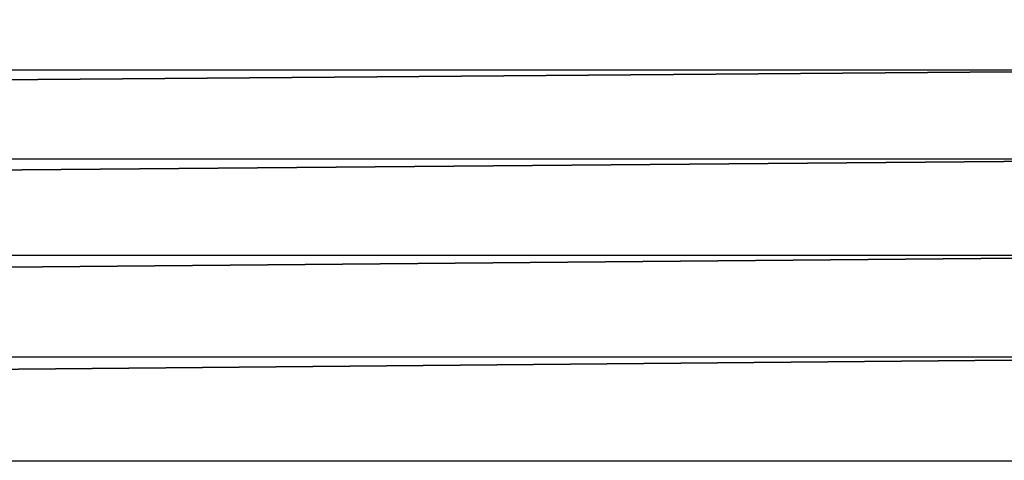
# Model space of a CAD drawing. Header units: metres. Extents: x -205 to 205, y -104 to 104.
# Tile 519 of 656: x -98.52 to -91.11, y 37.55 to 40.86. Entities that reach past the tile are written whole.
import ezdxf

# ---------------------------------------------------------------- set-up
doc = ezdxf.new("R2010")
doc.units = ezdxf.units.M
doc.layers.add('solid_01_2-CONSUMER_EHM_BOX_SW0001', color=7, linetype='CONTINUOUS')

msp = doc.modelspace()

# ---------------------------------------------------------------- linework, layer by layer
at = {"layer": 'solid_01_2-CONSUMER_EHM_BOX_SW0001'}
for points in [[(-200.010849, -74.958488), (-200.010773, 75.041512), (-0.010778, 75.04142)], [(-0.010849, -74.95858), (-200.010849, -74.958488), (-0.010778, 75.04142)], [(-89.96563, 41.076283, 108.5), (-172.036713, 41.088032, 108.5), (-172.546448, 40.491325, 108.5)], [(-89.96563, 41.076283, 108.5), (-172.546448, 40.491325, 108.5), (-89.456062, 40.479427, 108.5)], [(-89.456062, 40.479427, 108.5), (-172.546448, 40.491325, 108.5), (-172.956253, 39.822823, 108.5)], [(-89.456062, 40.479427, 108.5), (-172.956253, 39.822823, 108.5), (-89.04644, 39.81081, 108.5)], [(-89.04644, 39.81081, 108.5), (-172.956253, 39.822823, 108.5), (-173.256836, 39.097404, 108.5)], [(-89.04644, 39.81081, 108.5), (-173.256836, 39.097404, 108.5), (-88.746063, 39.085308, 108.5)], [(-88.746063, 39.085308, 108.5), (-173.256836, 39.097404, 108.5), (-173.439972, 38.335014, 108.5)], [(-88.746063, 39.085308, 108.5), (-173.439972, 38.335014, 108.5), (-88.563141, 38.322861, 108.5)], [(-88.563141, 38.322861, 108.5), (-173.439972, 38.335014, 108.5), (-173.501678, 37.5527, 108.5)], [(-88.563141, 38.322861, 108.5), (-173.501678, 37.5527, 108.5), (-88.501671, 37.540531, 108.5)], [(-173.512405, -37.4473, 108.5), (-88.501671, 37.540531, 108.5), (-173.501678, 37.5527, 108.5)]]:
    msp.add_3dface(points, dxfattribs=at)

doc.saveas('drawing.dxf')
